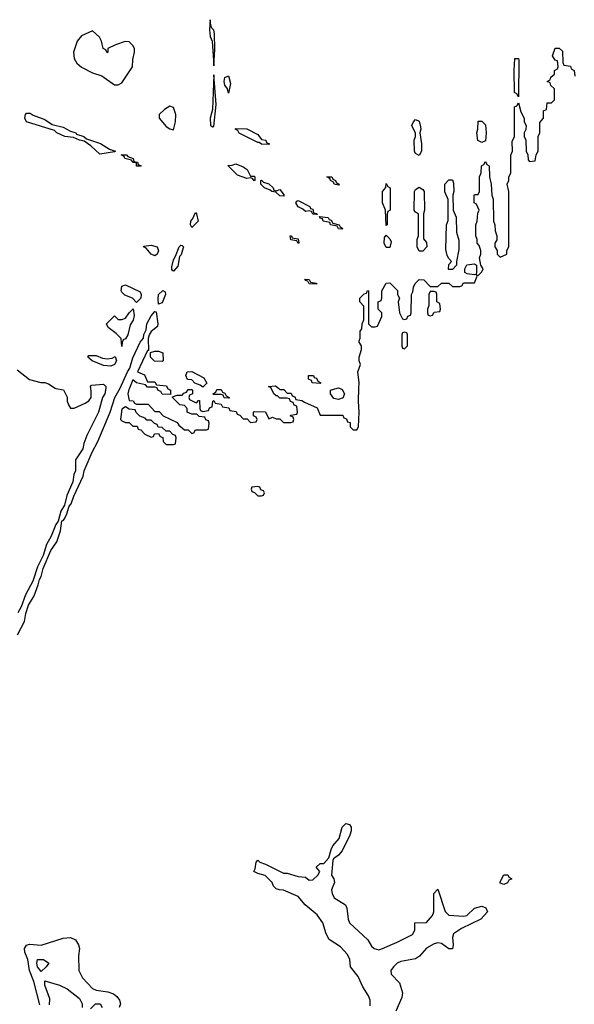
# Model space of a CAD drawing. Header units: inches. Extents: x 2601682 to 2755810, y 449311 to 584050.
# Tile 265 of 505: x 2665953 to 2668974, y 516647 to 522006. Entities that reach past the tile are written whole.
import ezdxf

# ---------------------------------------------------------------- set-up
doc = ezdxf.new("R2010")
doc.units = ezdxf.units.IN
doc.header["$MEASUREMENT"] = 0
doc.layers.add('C6561', color=7, linetype='Continuous')
doc.layers.add('C6562', color=7, linetype='Continuous')

msp = doc.modelspace()

# ---------------------------------------------------------------- linework, layer by layer
at = {"layer": 'C6561', "color": 2}
for points, elevation in [([(2665941.8, 518658.2), (2665978.3, 518730), (2665985.7, 518774.3), (2666001.5, 518818.5), (2666031.1, 518870), (2666054, 518930), (2666060.3, 518959.7), (2666070, 518976), (2666081, 519019), (2666123, 519117), (2666156.1, 519163.9), (2666175.4, 519224.6), (2666182, 519278), (2666190, 519280.7), (2666196.2, 519290), (2666210, 519316), (2666222.7, 519357.3), (2666233.6, 519370), (2666247.3, 519412.7), (2666298, 519522), (2666304.2, 519550), (2666347.4, 519652.6), (2666378.7, 519710), (2666446.3, 519870), (2666471.6, 519950), (2666500.5, 519999.5), (2666500.8, 520000)], 10), ([(2666421.4, 520000), (2666417.1, 519970), (2666404.9, 519950), (2666381.6, 519870), (2666318, 519742), (2666301.7, 519698.3), (2666297.1, 519670), (2666256.3, 519610), (2666257.1, 519550), (2666248.2, 519530), (2666241.6, 519490), (2666210, 519415.3), (2666196.7, 519363.3), (2666176.3, 519330), (2666163.4, 519276.6), (2666150, 519259), (2666124.9, 519195.1), (2666099.1, 519150), (2666080.5, 519090), (2666050, 519028.7), (2666023.8, 518950), (2665984.6, 518875.4), (2665961.6, 518810), (2665942, 518778)], 10), ([(2666147, 520000), (2666150, 519998), (2666191.6, 519991.6), (2666211.6, 519951.6), (2666211.3, 519930), (2666218, 519910), (2666230, 519892), (2666250, 519892), (2666310, 519918), (2666330, 519932), (2666342, 519950), (2666343.1, 519983.1), (2666339.9, 520000)], 10), ([(2666550.7, 520000), (2666547.5, 519992.5), (2666542.8, 519970), (2666550, 519934), (2666571.6, 519931.6), (2666578, 519918), (2666590, 519914), (2666652.7, 519912.7), (2666690, 519874), (2666712.7, 519872.7), (2666734, 519850), (2666810, 519814), (2666819.6, 519799.6), (2666850, 519774), (2666870, 519774), (2666890, 519754), (2666902, 519758), (2666910, 519774), (2666970, 519774), (2666982, 519778), (2666986, 519810), (2666982, 519822), (2666967.3, 519827.3), (2666962, 519842), (2666930, 519846), (2666918, 519858), (2666890, 519858), (2666866, 519870), (2666866, 519890), (2666850, 519906), (2666826, 519910), (2666786, 519950), (2666786, 519954), (2666810, 519962), (2666838, 519962), (2666847.3, 519972.7), (2666862, 519978), (2666870, 519994), (2666890, 519994), (2666894, 519990), (2666894, 519970), (2666878, 519962), (2666874, 519950), (2666878, 519938), (2666910, 519922), (2666918, 519922), (2666927.3, 519932.7), (2666932.7, 519932.7), (2666934, 519890), (2666938, 519878), (2666950, 519874), (2666982, 519878), (2666987.3, 519892.7), (2667002, 519898), (2667006, 519930), (2667010, 519934), (2667018, 519918), (2667050, 519914), (2667058, 519898), (2667092.7, 519892.7), (2667098, 519878), (2667132.7, 519872.7), (2667138, 519858), (2667152.7, 519852.7), (2667170, 519834), (2667192.7, 519832.7), (2667210, 519814), (2667242, 519818), (2667246, 519830), (2667242, 519842), (2667226, 519850), (2667226, 519870), (2667230, 519874), (2667291.6, 519871.6), (2667310, 519834), (2667330, 519842), (2667350, 519834), (2667370, 519834), (2667390, 519814), (2667430, 519814), (2667442, 519818), (2667446, 519830), (2667442, 519842), (2667426, 519850), (2667430, 519854), (2667462, 519858), (2667466, 519870), (2667462, 519902), (2667447.3, 519907.3), (2667442, 519922), (2667428, 519928), (2667422, 519942), (2667410, 519946), (2667370, 519946), (2667358, 519958), (2667350, 519958), (2667338, 519970), (2667323, 520000)], 10), ([(2666757.3, 520000), (2666758, 519998), (2666774, 519990), (2666774, 519966), (2666728.4, 519968.4), (2666722, 519982), (2666707.3, 519987.3), (2666702.7, 520000)], 10), ([(2667362.7, 520000), (2667370, 519994), (2667392.7, 519992.7), (2667410, 519974), (2667432.7, 519972.7), (2667438, 519958), (2667452.7, 519952.7), (2667458, 519938), (2667490, 519934), (2667503.6, 519923.6), (2667572.7, 519892.7), (2667590, 519854), (2667712.7, 519852.7), (2667718, 519838), (2667732.7, 519832.7), (2667738, 519818), (2667752.7, 519812.7), (2667754, 519790), (2667770, 519774), (2667790, 519774), (2667798, 519790), (2667802, 519870), (2667798, 519930), (2667800.8, 520000)], 10), ([(2667695, 520000), (2667710, 519994), (2667722, 519970), (2667714, 519946), (2667710, 519946), (2667690, 519938), (2667664, 519944), (2667646, 519970), (2667646, 519990), (2667682.7, 520000)], 10), ([(2667862.3, 516637.7), (2667862, 516670), (2667852.9, 516692.9), (2667822, 516742), (2667797.5, 516797.5), (2667755.1, 516850), (2667751.6, 516890), (2667738, 516918), (2667700.1, 516960.1), (2667639.7, 516999.7), (2667622.9, 517030), (2667605.1, 517090), (2667574.2, 517134.2), (2667507.5, 517187.5), (2667470, 517233.2), (2667390, 517268.7), (2667368.9, 517268.9), (2667350, 517275.3), (2667335.3, 517290), (2667328, 517310), (2667290, 517348), (2667250, 517358), (2667228, 517370), (2667236.4, 517383.6), (2667240.4, 517419.6), (2667250, 517432), (2667261, 517421), (2667292, 517410), (2667390, 517361), (2667410, 517361), (2667470, 517342.8), (2667510, 517338), (2667530, 517322), (2667550, 517324.7), (2667578, 517350), (2667588, 517370), (2667567.3, 517392.7), (2667590, 517414), (2667610, 517414), (2667636.4, 517443.6), (2667649, 517490), (2667659.3, 517510), (2667694, 517550), (2667710, 517611.3), (2667730, 517631.3), (2667750, 517626), (2667759.1, 517610), (2667759.1, 517590), (2667752.1, 517567.9), (2667710, 517482.7), (2667690, 517458), (2667662, 517438), (2667658, 517430), (2667650.7, 517350), (2667664, 517330), (2667667.3, 517310), (2667652.4, 517270), (2667654.4, 517250), (2667666.1, 517226.1), (2667728.2, 517188.2), (2667735.5, 517170), (2667742.4, 517110), (2667750.5, 517090), (2667850, 516997.1), (2667870, 516964), (2667884, 516950), (2667910, 516943.7), (2667930, 516950.4), (2668010, 516984.4), (2668092.9, 517027.1), (2668105.2, 517050), (2668106, 517090), (2668170, 517091.3), (2668202, 517130), (2668208.7, 517150), (2668209.3, 517250.7), (2668230, 517274), (2668271.1, 517151.1), (2668291.3, 517131.3), (2668370, 517126), (2668389.3, 517130.7), (2668430, 517170.8), (2668470, 517181), (2668492, 517172), (2668502, 517150), (2668464.7, 517110), (2668359.8, 517060.2), (2668316, 517030), (2668310.7, 517010), (2668314.8, 516970), (2668310.9, 516949.1), (2668290, 516949.4), (2668250, 516977.2), (2668230, 516980.9), (2668210, 516976), (2668170, 516952.3), (2668131.5, 516908.5), (2668110, 516894), (2668030, 516879.7), (2668009.1, 516870.9), (2667989, 516851), (2667975.5, 516830), (2667977.1, 516810), (2668022.9, 516762.9), (2668038.7, 516710), (2668035.5, 516684.5), (2668001.3, 516610)], 6), ([(2666063, 516643), (2666030.7, 516770.7), (2666006.6, 516830), (2665998, 516890), (2665981.7, 516930), (2665979.7, 516950), (2665990, 516968), (2666006.2, 516973.8), (2666070, 516968.4), (2666190, 517007), (2666230, 517010.7), (2666256.7, 516996.7), (2666273, 516970), (2666278, 516950), (2666273, 516910), (2666274.9, 516830), (2666294.9, 516790), (2666350, 516732.2), (2666370, 516724), (2666433.9, 516713.9), (2666463.2, 516703.2), (2666481.6, 516690), (2666496.4, 516670), (2666501.3, 516650), (2666494.9, 516630)], 6), ([(2666115.5, 516644.5), (2666116.5, 516676.5), (2666089.6, 516750), (2666090, 516774), (2666170, 516750.7), (2666211.3, 516730), (2666278, 516678), (2666294, 516650), (2666294, 516630)], 2), ([(2666338, 516622), (2666366, 516650), (2666392, 516650), (2666402, 516630)], 2)]:
    msp.add_lwpolyline(points, dxfattribs=dict(at, elevation=elevation))
for points, elevation in [([(2667090, 519946), (2667067.3, 519947.3), (2667062, 519962), (2667050, 519966), (2667010, 519966), (2667006, 519970), (2667022, 519978), (2667027.3, 519992.7), (2667050, 519994), (2667058, 519978), (2667070, 519974), (2667078, 519958), (2667094, 519950), (2667094, 519946)], 10), ([(2666530, 519898), (2666510, 519886), (2666502, 519830), (2666510, 519822), (2666530, 519814), (2666550, 519814), (2666570, 519794), (2666592.7, 519792.7), (2666598, 519778), (2666612.7, 519772.7), (2666634, 519750), (2666670, 519734), (2666682, 519738), (2666687.3, 519752.7), (2666710, 519754), (2666718, 519738), (2666732.7, 519732.7), (2666734, 519710), (2666750, 519694), (2666790, 519694), (2666802, 519698), (2666806, 519730), (2666802, 519742), (2666787.3, 519747.3), (2666770, 519766), (2666750, 519766), (2666730, 519786), (2666707.3, 519787.3), (2666702, 519802), (2666687.3, 519807.3), (2666670, 519826), (2666646, 519826), (2666636.4, 519836.4), (2666607.3, 519847.3), (2666587.3, 519867.3), (2666582, 519882), (2666550, 519886)], 10), ([(2667250, 519466), (2667218, 519462), (2667214, 519450), (2667218, 519438), (2667232.7, 519432.7), (2667250, 519414), (2667270, 519414), (2667282, 519418), (2667286, 519430), (2667282, 519442), (2667267.3, 519447.3), (2667262, 519462)], 10), ([(2668590, 517298), (2668570, 517306), (2668570, 517314), (2668590, 517352), (2668611.6, 517351.6), (2668618, 517338), (2668634, 517330), (2668618, 517322), (2668610, 517308)], 6), ([(2666070, 516826), (2666049.7, 516850), (2666045.6, 516870), (2666050, 516890.5), (2666082, 516890), (2666111.3, 516870), (2666098, 516850)], 2)]:
    msp.add_lwpolyline(points, close=True, dxfattribs=dict(at, elevation=elevation))
at = {"layer": 'C6562', "color": 2}
for points, elevation in [([(2666990, 522006), (2666987, 521950), (2666990, 521914), (2667001, 521890), (2667010, 521754), (2667015.6, 521844.4), (2667014, 521930), (2667010, 521948.7), (2666999, 521959), (2666993.6, 521973.6)], 14), ([(2666350, 521946), (2666290, 521918), (2666266, 521890), (2666246.8, 521830), (2666250, 521794), (2666264.7, 521770), (2666290, 521746.8), (2666350, 521716), (2666399.8, 521699.8), (2666470, 521652), (2666490, 521652), (2666510, 521662), (2666568, 521750), (2666568.7, 521790), (2666578, 521830), (2666578, 521850), (2666570, 521866), (2666550, 521886), (2666527.3, 521887.3), (2666474, 521870), (2666434, 521850), (2666434, 521830), (2666430, 521826), (2666422, 521842), (2666408, 521850), (2666398, 521890), (2666388, 521910)], 14), ([(2668670, 521586), (2668662, 521602), (2668648, 521610), (2668646, 521730), (2668650, 521794), (2668670, 521794), (2668672.7, 521787.3)], 10), ([(2667010, 521706), (2667002.8, 521517.2), (2666991.3, 521470), (2666992.7, 521432.7), (2667003.6, 521423.6), (2667010, 521424.7), (2667024, 521544)], 14), ([(2667090, 521606), (2667085.2, 521630), (2667070, 521649), (2667066.9, 521670), (2667070, 521692), (2667090, 521701), (2667100.5, 521659.5)], 10), ([(2666770, 521535.3), (2666742, 521518), (2666712, 521490), (2666712, 521470), (2666750, 521424.7), (2666770, 521411.3), (2666790, 521406), (2666801.2, 521450), (2666804, 521490), (2666790, 521528)], 14), ([(2666390, 521274), (2666340.2, 521320.2), (2666304.7, 521344.7), (2666278, 521350), (2666245.6, 521365.6), (2666198, 521370), (2666155.3, 521390), (2666142, 521402), (2665989.6, 521449.6), (2665980.9, 521470), (2665984.5, 521490), (2665990, 521497.3), (2666010, 521497.3), (2666025.5, 521485.5), (2666090, 521462.8), (2666130, 521434.8), (2666190, 521420.7), (2666230, 521398.8), (2666258, 521390), (2666262.8, 521382.8), (2666302, 521370), (2666316.9, 521356.9), (2666392.8, 521332.8), (2666442, 521302), (2666474, 521290), (2666470, 521286)], 10), ([(2667310, 521326), (2667270, 521328), (2667258, 521338), (2667250, 521338), (2667148.4, 521388.4), (2667142, 521402), (2667126, 521410), (2667130, 521414), (2667190, 521412), (2667250, 521382), (2667270, 521354), (2667294, 521350), (2667298, 521338), (2667314, 521330)], 10), ([(2668130, 521266), (2668110, 521278), (2668104, 521290), (2668102, 521350), (2668108.7, 521370), (2668108.4, 521388.4), (2668089.3, 521429.3), (2668098, 521450), (2668110, 521462), (2668130, 521454), (2668136.9, 521423.1), (2668138, 521410), (2668132, 521390), (2668142, 521330), (2668142, 521290)], 10), ([(2668470, 521338), (2668449, 521349), (2668444, 521390), (2668449, 521410), (2668450, 521454), (2668470, 521454), (2668490, 521434), (2668494.8, 521390), (2668490, 521346)], 10), ([(2666610, 521209), (2666590, 521209.3), (2666588.4, 521228.4), (2666571.6, 521228.4), (2666562, 521242), (2666526, 521250), (2666522, 521262), (2666506, 521270), (2666534, 521270), (2666542, 521262), (2666572, 521250), (2666574, 521234), (2666594, 521230), (2666598, 521218), (2666614, 521210)], 10), ([(2667210, 521154), (2667230, 521154), (2667234, 521150), (2667234, 521130), (2667230, 521128), (2667222, 521142), (2667210, 521146), (2667190, 521142), (2667140.2, 521160.2), (2667087.3, 521212.7), (2667110, 521214), (2667130, 521222), (2667170, 521204.7), (2667192, 521190)], 10), ([(2667690, 521106), (2667666, 521110), (2667662, 521122), (2667646, 521130), (2667642, 521142), (2667626, 521150), (2667654, 521150), (2667658, 521138), (2667674, 521130), (2667678, 521118), (2667694, 521110)], 10), ([(2667350, 521074), (2667370, 521082), (2667394, 521050), (2667390, 521046), (2667370, 521048), (2667348, 521068), (2667326, 521070), (2667318, 521078), (2667286, 521090), (2667266, 521110), (2667266, 521130), (2667270, 521132), (2667282, 521122), (2667310, 521112), (2667334, 521090), (2667338, 521078)], 10), ([(2667950, 520886), (2667946, 520970), (2667929, 521010), (2667929.1, 521070.9), (2667947.3, 521092.7), (2667950, 521114), (2667958, 521098), (2667971.3, 521090), (2667971.3, 520970), (2667958, 520962), (2667954, 520950), (2667954, 520890)], 10), ([(2668130, 520746), (2668118, 520770), (2668118, 520810), (2668126, 520830), (2668126, 520950), (2668110, 520958), (2668102, 520970), (2668104, 521070), (2668110, 521082), (2668130, 521094), (2668150, 521082), (2668156, 521070), (2668158, 520970), (2668152, 520950), (2668152.7, 520812.7), (2668170, 520794), (2668171.3, 520770), (2668150, 520746)], 10), ([(2668290, 520646), (2668288.9, 520648.9), (2668290, 520674), (2668306, 520690), (2668290, 520706), (2668282, 520722), (2668274.6, 520754.6), (2668278, 520890), (2668287.3, 520912.7), (2668288, 521010), (2668287.3, 521027.3), (2668269.1, 521069.1), (2668268.7, 521110), (2668290, 521134), (2668310, 521134), (2668316.9, 521116.9), (2668318, 521070), (2668312, 521050), (2668314, 520970), (2668331.1, 520931.1), (2668332, 520850), (2668345.4, 520805.4), (2668345.4, 520754.6), (2668332, 520690), (2668332, 520670), (2668310, 520646)], 10), ([(2667570, 520946), (2667550, 520948), (2667542, 520962), (2667530, 520966), (2667510, 520962), (2667495.3, 520975.3), (2667470, 520988), (2667458, 521010), (2667462, 521018), (2667470, 521022), (2667534, 520990), (2667538, 520978), (2667550, 520974), (2667554, 520954), (2667571.6, 520951.6), (2667574, 520946)], 10), ([(2666890, 520875.3), (2666882.7, 520890), (2666884.5, 520910), (2666896, 520924), (2666910, 520956), (2666916, 520950), (2666924.7, 520910)], 10), ([(2667710, 520866), (2667690, 520868), (2667682, 520882), (2667646, 520890), (2667642, 520902), (2667606, 520910), (2667602, 520922), (2667590, 520926), (2667586, 520934), (2667634, 520930), (2667638, 520918), (2667650, 520914), (2667658, 520898), (2667694, 520890), (2667698, 520878), (2667714, 520870)], 10), ([(2667470, 520788), (2667462, 520802), (2667430, 520808), (2667426, 520830), (2667434, 520830), (2667438, 520818), (2667470, 520814), (2667474, 520790)], 10), ([(2667950, 520766), (2667938, 520790), (2667940.4, 520819.6), (2667950, 520834), (2667970, 520814), (2667976.9, 520796.9), (2667970, 520766)], 10), ([(2666690, 520721.2), (2666669.5, 520729.5), (2666642, 520762), (2666628, 520770), (2666630, 520774), (2666670, 520778.8), (2666702, 520770), (2666710, 520748), (2666701, 520730)], 10), ([(2666790, 520638), (2666782, 520642), (2666780.9, 520660.9), (2666790, 520698), (2666802, 520718), (2666821.2, 520770), (2666830, 520778.8), (2666837.3, 520777.3), (2666844.7, 520770), (2666843.6, 520763.6), (2666833, 520727), (2666823.5, 520716.5), (2666815.2, 520664.8)], 10), ([(2668430, 520618), (2668390, 520622), (2668378, 520630), (2668378, 520650), (2668389, 520671), (2668430, 520678), (2668442, 520670), (2668442, 520630), (2668439.6, 520620.4)], 10), ([(2666590, 520466), (2666568, 520490), (2666526.3, 520506.3), (2666510, 520522), (2666505.2, 520530), (2666510, 520556), (2666530, 520562.8), (2666610, 520524.7), (2666615.5, 520510), (2666612.4, 520490)], 10), ([(2667570, 520566), (2667530, 520568), (2667522, 520582), (2667510, 520586), (2667506, 520594), (2667530, 520592), (2667538, 520578), (2667570, 520572)], 10), ([(2666710, 520458), (2666707, 520487), (2666709.8, 520510.2), (2666732.7, 520532.7), (2666745.4, 520525.4), (2666747.3, 520510), (2666730, 520464)], 10), ([(2668210, 520526), (2668190, 520526), (2668182, 520510), (2668182, 520450), (2668174, 520430), (2668174, 520410), (2668178, 520398), (2668190, 520394), (2668202, 520398), (2668210, 520414), (2668242, 520418), (2668246, 520430), (2668242, 520462), (2668226, 520470), (2668226, 520510), (2668222, 520522)], 10), ([(2666510, 520228), (2666505.2, 520270), (2666478, 520298), (2666435.3, 520330), (2666425.2, 520350), (2666470, 520394), (2666490, 520374), (2666510, 520374), (2666530, 520382), (2666548.9, 520411.1), (2666571.6, 520431.6), (2666575.9, 520395.9), (2666570.4, 520370), (2666554.9, 520345.1), (2666541.6, 520290), (2666530, 520269), (2666516.9, 520263.1), (2666510.7, 520249.3)], 10), ([(2668050, 520306), (2668038, 520302), (2668034, 520290), (2668034, 520230), (2668038, 520218), (2668050, 520214), (2668066, 520230), (2668066, 520290), (2668062, 520302)], 10), ([(2666430, 520160.7), (2666456.5, 520163.5), (2666472.7, 520172.7), (2666481, 520150), (2666470, 520129.3), (2666450, 520119.3), (2666410, 520123.7), (2666348, 520150), (2666324, 520170), (2666330, 520178), (2666370, 520177.3), (2666404.5, 520164.5)], 10), ([(2666730, 520146), (2666687.3, 520147.3), (2666666, 520170), (2666666, 520194), (2666690, 520202), (2666710, 520202), (2666732.7, 520192.7), (2666734, 520150)], 10), ([(2666950, 520006), (2666936.4, 520016.4), (2666907.3, 520027.3), (2666890, 520046), (2666867.3, 520047.3), (2666858, 520070), (2666866, 520090), (2666891.6, 520091.6), (2666956.9, 520056.9), (2666972, 520028)], 10), ([(2667590, 520026), (2667546, 520030), (2667542, 520042), (2667526, 520050), (2667526, 520070), (2667554, 520070), (2667558, 520058), (2667570, 520054), (2667578, 520038), (2667594, 520030)], 10)]:
    msp.add_lwpolyline(points, close=True, dxfattribs=dict(at, elevation=elevation))
at = {"layer": 'C6562', "color": 2, "elevation": 10}
for points in [[(2667800.8, 520000), (2667802, 520030), (2667795.3, 520090), (2667808.7, 520130), (2667802, 520150), (2667802, 520170), (2667815.3, 520210), (2667815.3, 520230), (2667802, 520250), (2667802, 520258), (2667807.3, 520272.7), (2667808, 520310), (2667816.4, 520323.6), (2667818, 520350), (2667828.4, 520371.6), (2667827.3, 520447.3), (2667806, 520470), (2667806, 520490), (2667830, 520514), (2667842, 520518), (2667847.3, 520532.7), (2667854, 520530), (2667854, 520350), (2667870, 520334), (2667890, 520334), (2667902, 520338), (2667926, 520390), (2667926, 520410), (2667906, 520430), (2667906, 520470), (2667922, 520478), (2667926, 520490), (2667926, 520530), (2667950, 520572), (2667970, 520574), (2668011.6, 520531.6), (2668012, 520510), (2668022, 520490), (2668014, 520470), (2668022, 520410), (2668038, 520378), (2668050, 520374), (2668062, 520378), (2668067.3, 520392.7), (2668082, 520398), (2668086, 520410), (2668088, 520510), (2668095.3, 520524.7), (2668098, 520550), (2668108, 520570), (2668128.7, 520591.3), (2668154, 520590), (2668190, 520554), (2668230, 520554), (2668250, 520572), (2668290, 520572), (2668310, 520554), (2668350, 520554), (2668362, 520558), (2668370, 520574), (2668430, 520574), (2668446, 520610), (2668442, 520618), (2668450, 520614), (2668470, 520634), (2668478, 520650), (2668466, 520670), (2668458, 520710), (2668466, 520730), (2668466, 520750), (2668456.4, 520776.4), (2668446, 520790), (2668446, 520810), (2668438, 520830), (2668438, 520890), (2668446, 520910), (2668448, 520952), (2668455.3, 520970), (2668442, 521002), (2668428, 521010), (2668428, 521050), (2668430, 521054), (2668450, 521054), (2668458, 521070), (2668458, 521150), (2668467.3, 521172.7), (2668468, 521210), (2668482, 521218), (2668490, 521234), (2668498, 521218), (2668511.1, 521211.1), (2668512, 521150), (2668522, 521110), (2668524.7, 521050), (2668532, 521030), (2668534, 520910), (2668542, 520890), (2668543.6, 520856.4), (2668552, 520830), (2668551.6, 520808.4), (2668542, 520790), (2668542, 520770), (2668554, 520750), (2668554, 520730), (2668570, 520714), (2668606, 520730), (2668606, 520750), (2668618, 520770), (2668618, 521070), (2668608.7, 521110), (2668618, 521130), (2668618, 521150), (2668628, 521170), (2668628.4, 521268.4), (2668638, 521290), (2668636.4, 521343.6), (2668648, 521370), (2668648.4, 521531.6), (2668662, 521538), (2668670, 521554), (2668683.6, 521503.6), (2668702, 521470), (2668702, 521450), (2668711.3, 521430), (2668711.1, 521408.9), (2668702, 521390), (2668702, 521370), (2668711.1, 521351.1), (2668712, 521290), (2668722, 521270), (2668723.6, 521243.6), (2668730, 521234), (2668762, 521238), (2668766, 521270), (2668778, 521290), (2668778, 521370), (2668786, 521390), (2668787.3, 521447.3), (2668806, 521470), (2668806, 521510), (2668822, 521518), (2668827.3, 521552.7), (2668850, 521554), (2668866, 521570), (2668866, 521630), (2668847.3, 521647.3), (2668842, 521662), (2668826, 521670), (2668842, 521678), (2668847.3, 521692.7), (2668866, 521710), (2668866, 521730), (2668882, 521738), (2668886, 521750), (2668882, 521782), (2668870, 521786), (2668855.3, 521810), (2668869.2, 521850.8), (2668891.6, 521851.6), (2668910, 521834), (2668912.7, 521772.7), (2668918, 521758), (2668952.7, 521752.7), (2668958, 521738), (2668974, 521730), (2668978, 521698)], [(2666500.8, 520000), (2666539.5, 520090), (2666553.2, 520110), (2666570, 520164.7), (2666610, 520251), (2666626.8, 520273.2), (2666630, 520292), (2666642.7, 520317.3), (2666646.3, 520350), (2666670, 520394.8), (2666690, 520418), (2666696, 520416), (2666706, 520350), (2666703.6, 520336.4), (2666670, 520308), (2666658, 520290), (2666652, 520270), (2666654, 520206), (2666650, 520206), (2666594, 520090), (2666632.7, 520072.7), (2666650, 520034), (2666690, 520034), (2666698, 520018), (2666752.7, 520012.7), (2666757.3, 520000)], [(2665939.8, 520099.8), (2666007.1, 520047.1), (2666068.4, 520031.6), (2666090, 520031.3), (2666110, 520024.7), (2666147, 520000)], [(2666339.9, 520000), (2666338, 520010), (2666344, 520016), (2666410, 520022.8), (2666422.8, 520010), (2666421.4, 520000)], [(2666702.7, 520000), (2666702, 520002), (2666690, 520006), (2666650, 520006), (2666638, 520018), (2666588.7, 520028.7), (2666570, 520046), (2666550.7, 520000)], [(2667323, 520000), (2667322, 520002), (2667308, 520010), (2667347.3, 520012.7), (2667362.7, 520000)], [(2667682.7, 520000), (2667690, 520002), (2667695, 520000)]]:
    msp.add_lwpolyline(points, dxfattribs=at)

doc.saveas('drawing.dxf')
